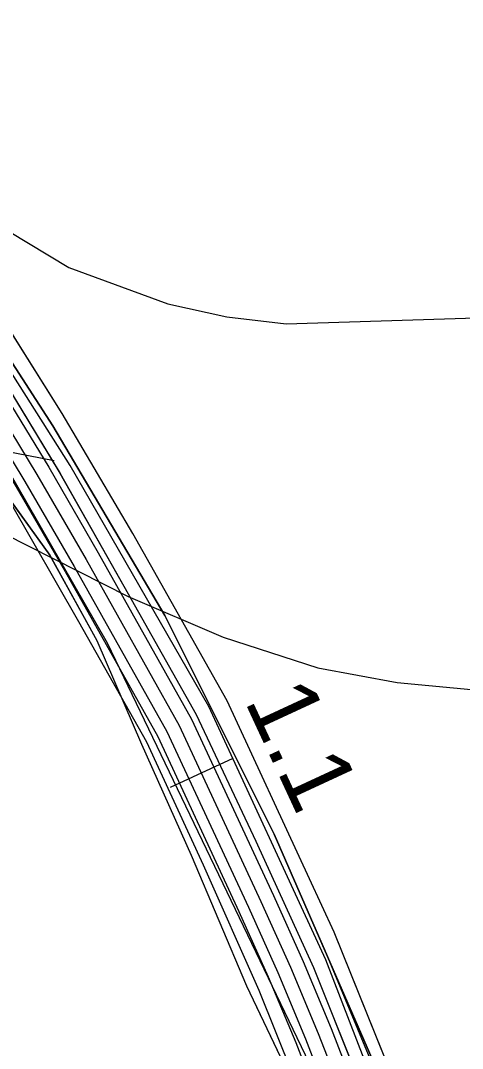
# Model space of a CAD drawing. Extents: x -662620 to -656370, y -1067090 to -1062990.
# Drawn here: x -656633.8 to -656569.9, y -1064683.7 to -1064535.1 of the extents above; entities that cross this region are included whole.
import ezdxf

# ---------------------------------------------------------------- set-up
doc = ezdxf.new("R2010")
doc.units = 0
for name, color, linetype in [('CESTA_ZABOR', 7, 'Continuous'), ('Default', 7, 'Continuous'), ('HRANICE_KATASTRÁLNÍHO_ÚZEMÍ', 7, 'Continuous'), ('KRAJINNA_ZELEN', 7, 'Continuous'), ('KRAJINNA_ZELEN_PLOSNA', 7, 'Continuous'), ('OBVOD_PÚ', 7, 'Continuous'), ('Ochr__pás__vod__zdroje_II__stupně', 7, 'Continuous'), ('Odvodnení_cesty_príkopem_-_navržené', 7, 'Continuous'), ('Organizacni_opatreni_ochranne_zatravnení__protierozni_rozmistovani_plodin__osevni_postup__stridani_plodin', 7, 'Continuous'), ('ORNÁ_PŮDA_-_STÁVAJÍCÍ', 7, 'Continuous'), ('OSTATNÍ_PLOCHA_-_NAVRŽENÁ', 7, 'Continuous'), ('OSTATNÍ_PLOCHA_-_STÁVAJÍCÍ', 7, 'Continuous'), ('POLNÍ_CESTA_NAVRŽENÁ_-_KRAJ', 7, 'Continuous'), ('POLNÍ_CESTA_NAVRŽENÁ_-_OSA', 7, 'Continuous'), ('PROPUSTEK_-_NAVRŽENÝ', 7, 'Continuous'), ('VRSTEVNICE_ZDŮRAZNĚNÁ', 7, 'Continuous'), ('VRSTEVNICE_ZÁKLADNÍ', 7, 'Continuous')]:
    doc.layers.add(name, color=color, linetype=linetype)

msp = doc.modelspace()

# ---------------------------------------------------------------- linework, layer by layer
at = {"layer": 'CESTA_ZABOR'}
for points in [[(-656591.88, -1064693.68), (-656599.25, -1064675.35), (-656607.3, -1064657.21), (-656615.52, -1064639.42), (-656625.33, -1064622.02), (-656635.19, -1064604.74), (-656645.54, -1064587.83), (-656656.25, -1064571.05), (-656667.41, -1064554.45), (-656678.1, -1064537.52), (-656688.45, -1064520.04), (-656698.39, -1064502.67), (-656707.95, -1064485.02), (-656717.55, -1064467.22), (-656725.64, -1064448.9), (-656734.48, -1064430.97), (-656743.25, -1064413.16), (-656752.38, -1064395.64)], [(-656591.88, -1064693.68), (-656599.25, -1064675.35), (-656607.3, -1064657.21), (-656615.52, -1064639.42), (-656625.33, -1064622.02), (-656635.19, -1064604.74), (-656645.54, -1064587.83), (-656656.25, -1064571.05), (-656667.41, -1064554.45), (-656678.1, -1064537.52), (-656688.45, -1064520.04), (-656698.39, -1064502.67), (-656707.95, -1064485.02), (-656717.55, -1064467.22), (-656725.64, -1064448.9), (-656734.48, -1064430.97), (-656743.25, -1064413.16), (-656752.38, -1064395.64)], [(-656736.59, -1064409.68), (-656727.57, -1064427.58), (-656718.24, -1064445.31), (-656709.59, -1064463.35), (-656700.7, -1064481.1), (-656690.8, -1064498.42), (-656681.38, -1064516.06), (-656671.56, -1064533.21), (-656660.56, -1064549.93), (-656649.54, -1064566.62), (-656638.49, -1064583.35), (-656628.06, -1064600.54), (-656618.18, -1064617.98), (-656608.36, -1064635.41), (-656599.76, -1064653.72), (-656591.41, -1064671.99), (-656583.93, -1064690.66)], [(-656736.59, -1064409.68), (-656727.57, -1064427.58), (-656718.24, -1064445.31), (-656709.59, -1064463.35), (-656700.7, -1064481.1), (-656690.8, -1064498.42), (-656681.38, -1064516.06), (-656671.56, -1064533.21), (-656660.56, -1064549.93), (-656649.54, -1064566.62), (-656638.49, -1064583.35), (-656628.06, -1064600.54), (-656618.18, -1064617.98), (-656608.36, -1064635.41), (-656599.76, -1064653.72), (-656591.41, -1064671.99), (-656583.93, -1064690.66)]]:
    msp.add_lwpolyline(points, dxfattribs=at)
at = {"layer": 'HRANICE_KATASTRÁLNÍHO_ÚZEMÍ'}
msp.add_lwpolyline([(-656582.51, -1064686.22), (-656597.08, -1064652.72), (-656612.89, -1064621.09), (-656629.11, -1064593.66), (-656650.08, -1064561.18), (-656672.61, -1064527.3), (-656696.44, -1064486.2), (-656711.86, -1064456.19), (-656736.19, -1064404.02), (-656742.23, -1064394.05), (-656744.56, -1064390.11), (-656770.62, -1064348.16), (-656775.01, -1064341.15), (-656790.89, -1064320.61), (-656799.66, -1064310.3), (-656825.59, -1064280.57), (-656835.88, -1064268), (-656867.9, -1064229.66)], dxfattribs=at)
at = {"layer": 'KRAJINNA_ZELEN'}
msp.add_lwpolyline([(-656575.13, -1064708.52), (-656589.63, -1064670.89), (-656606.53, -1064634.25), (-656626.61, -1064599.43), (-656648.08, -1064565.51), (-656669.9, -1064532.13), (-656689.9, -1064498.05), (-656703.52, -1064472.81), (-656716.48, -1064444.41), (-656734.8, -1064408.58), (-656744.79, -1064390.87), (-656767.05, -1064357.51), (-656778.24, -1064341.03), (-656790.07, -1064324.59), (-656800.14, -1064307.31), (-656823.22, -1064284.84), (-656842.26, -1064263.59), (-656872.31, -1064228.1)], dxfattribs=at)
at = {"layer": 'KRAJINNA_ZELEN_PLOSNA'}
for p, q in [((-656627.76, -1064591.91), (-656640.06, -1064572.29)), ((-656638.49, -1064583.35), (-656628.04, -1064600.55)), ((-656617.52, -1064609.23), (-656627.76, -1064591.91)), ((-656628.04, -1064600.55), (-656618.18, -1064617.98)), ((-656603.91, -1064633.46), (-656617.52, -1064609.23)), ((-656618.18, -1064617.98), (-656608.36, -1064635.41)), ((-656591.97, -1064659.2), (-656603.91, -1064633.46)), ((-656608.36, -1064635.41), (-656599.76, -1064653.72)), ((-656599.76, -1064653.72), (-656591.42, -1064671.99)), ((-656588.44, -1064666.88), (-656591.97, -1064659.2)), ((-656579.7, -1064688.54), (-656588.44, -1064666.88)), ((-656591.42, -1064671.99), (-656583.93, -1064690.66))]:
    msp.add_line(p, q, dxfattribs=at)
for points in [[(-656579.7, -1064688.54), (-656588.44, -1064666.88), (-656591.97, -1064659.2), (-656603.91, -1064633.46), (-656617.52, -1064609.23), (-656627.76, -1064591.91), (-656640.06, -1064572.29), (-656661.28, -1064539.98), (-656669.77, -1064527.28), (-656694.11, -1064483.94), (-656704.02, -1064465), (-656726.3, -1064419.13), (-656740.23, -1064392.95), (-656759.17, -1064363.41), (-656780.88, -1064332.11), (-656794.77, -1064311.42), (-656818.53, -1064284.43), (-656825.44, -1064278.75), (-656874.16, -1064221.47)], [(-656736.62, -1064409.69), (-656727.57, -1064427.58), (-656718.27, -1064445.28), (-656709.59, -1064463.35), (-656700.7, -1064481.1), (-656690.8, -1064498.42), (-656681.38, -1064516.06), (-656671.56, -1064533.21), (-656660.56, -1064549.93), (-656649.54, -1064566.62), (-656638.49, -1064583.35), (-656628.04, -1064600.55), (-656618.18, -1064617.98), (-656608.36, -1064635.41), (-656599.76, -1064653.72), (-656591.42, -1064671.99), (-656583.93, -1064690.66)]]:
    msp.add_lwpolyline(points, dxfattribs=at)
at = {"layer": 'OBVOD_PÚ'}
for points in [[(-656650.08, -1064561.18), (-656629.11, -1064593.66)], [(-656629.11, -1064593.66), (-656612.89, -1064621.09)], [(-656612.89, -1064621.09), (-656597.08, -1064652.72)], [(-656597.08, -1064652.72), (-656582.51, -1064686.22)]]:
    msp.add_lwpolyline(points, dxfattribs=at)
at = {"layer": 'Ochr__pás__vod__zdroje_II__stupně'}
msp.add_lwpolyline([(-656902.49, -1064211.06), (-656870.69, -1064245.1), (-656813.68, -1064307.33), (-656789.45, -1064338.69), (-656753.82, -1064387.14), (-656733.87, -1064430.37), (-656709.77, -1064478.5), (-656677.57, -1064535.7), (-656637.77, -1064596.35), (-656621.25, -1064625.05), (-656580.09, -1064710.7), (-656579.61, -1064743.82), (-656566.9, -1064775.79), (-656528.15, -1064877.87), (-656517.82, -1064924.92), (-656501.77, -1064989.11), (-656490.51, -1065038.46), (-656481.56, -1065093.61), (-656483.91, -1065106.33), (-656475.9, -1065134.62), (-656467.89, -1065169.5), (-656470.72, -1065191.65), (-656494.71, -1065192.2), (-656511.61, -1065234.43)], dxfattribs=at)
at = {"layer": 'Odvodnení_cesty_príkopem_-_navržené'}
msp.add_lwpolyline([(-656882.69, -1064228.81), (-656807.14, -1064317), (-656799.62, -1064326.1), (-656792.43, -1064335.44), (-656785.56, -1064345.04), (-656765.78, -1064373.71), (-656755.14, -1064389.99), (-656745.35, -1064406.78), (-656736.41, -1064424.05), (-656714.13, -1064469.93), (-656710.86, -1064476.5), (-656707.45, -1064483.01), (-656703.92, -1064489.45), (-656679.38, -1064533.14), (-656649.45, -1064578.48), (-656641.79, -1064590.39), (-656634.41, -1064602.48), (-656627.33, -1064614.75), (-656613.93, -1064638.59), (-656602.18, -1064663.93), (-656597.96, -1064673.35), (-656593.97, -1064682.87), (-656590.23, -1064692.49)], dxfattribs=at)
at = {"layer": 'Organizacni_opatreni_ochranne_zatravnení__protierozni_rozmistovani_plodin__osevni_postup__stridani_plodin'}
msp.add_lwpolyline([(-656753.38, -1064702.96), (-656753.06, -1064681.73), (-656752.7, -1064663.16), (-656752.29, -1064648.33), (-656751.62, -1064630.75), (-656751.49, -1064619.29), (-656751.49, -1064602.49), (-656751.66, -1064590.1), (-656751.29, -1064577.4), (-656743.64, -1064568.15), (-656733.14, -1064567.83), (-656712.2, -1064574.49), (-656690.42, -1064581.45), (-656672.42, -1064588.61), (-656659.64, -1064594.29), (-656647.75, -1064597.02), (-656639.71, -1064598.31), (-656629.53, -1064612.44), (-656622.75, -1064624.73), (-656616.25, -1064639.7), (-656609.08, -1064655.77), (-656601.08, -1064674.65), (-656592.33, -1064693.08)], dxfattribs=at)
at = {"layer": 'ORNÁ_PŮDA_-_STÁVAJÍCÍ'}
for p, q in [((-656639.71, -1064598.31), (-656629.53, -1064612.44)), ((-656629.53, -1064612.44), (-656622.75, -1064624.73)), ((-656622.75, -1064624.73), (-656616.25, -1064639.7)), ((-656616.25, -1064639.7), (-656609.08, -1064655.77)), ((-656609.08, -1064655.77), (-656601.08, -1064674.65)), ((-656601.08, -1064674.65), (-656592.33, -1064693.08))]:
    msp.add_line(p, q, dxfattribs=at)
msp.add_lwpolyline([(-656753.38, -1064702.96), (-656753.06, -1064681.73), (-656752.7, -1064663.16), (-656752.29, -1064648.33), (-656751.62, -1064630.75), (-656751.49, -1064619.29), (-656751.49, -1064602.49), (-656751.66, -1064590.1), (-656751.29, -1064577.4), (-656743.64, -1064568.15), (-656733.14, -1064567.83), (-656712.2, -1064574.49), (-656690.42, -1064581.45), (-656672.42, -1064588.61), (-656659.64, -1064594.29), (-656647.75, -1064597.02), (-656639.71, -1064598.31), (-656629.53, -1064612.44), (-656622.75, -1064624.73), (-656616.25, -1064639.7), (-656609.08, -1064655.77), (-656601.08, -1064674.65), (-656592.33, -1064693.08)], dxfattribs=at)
at = {"layer": 'OSTATNÍ_PLOCHA_-_NAVRŽENÁ'}
for points in [[(-656591.88, -1064693.68), (-656599.25, -1064675.35), (-656607.3, -1064657.21), (-656615.52, -1064639.42), (-656625.33, -1064622.02), (-656635.19, -1064604.74), (-656645.54, -1064587.83), (-656656.25, -1064571.05), (-656667.41, -1064554.45), (-656678.1, -1064537.52), (-656688.45, -1064520.04), (-656698.39, -1064502.67), (-656707.95, -1064485.02), (-656717.55, -1064467.22), (-656725.64, -1064448.9), (-656734.48, -1064430.97), (-656743.25, -1064413.16), (-656752.38, -1064395.64)], [(-656736.59, -1064409.68), (-656727.57, -1064427.58), (-656718.24, -1064445.31), (-656709.59, -1064463.35), (-656700.7, -1064481.1), (-656690.8, -1064498.42), (-656681.38, -1064516.06), (-656671.56, -1064533.21), (-656660.56, -1064549.93), (-656649.54, -1064566.62), (-656638.49, -1064583.35), (-656628.06, -1064600.54), (-656618.18, -1064617.98), (-656608.36, -1064635.41), (-656599.76, -1064653.72), (-656591.41, -1064671.99), (-656583.93, -1064690.66)]]:
    msp.add_lwpolyline(points, dxfattribs=at)
at = {"layer": 'OSTATNÍ_PLOCHA_-_STÁVAJÍCÍ'}
for p, q in [((-656629.11, -1064593.66), (-656650.08, -1064561.18)), ((-656612.89, -1064621.09), (-656629.11, -1064593.66)), ((-656639.71, -1064598.31), (-656629.53, -1064612.39)), ((-656629.53, -1064612.39), (-656622.75, -1064624.73)), ((-656604.98, -1064636.91), (-656612.89, -1064621.09)), ((-656622.75, -1064624.73), (-656616.25, -1064639.7)), ((-656597.08, -1064652.72), (-656604.98, -1064636.91)), ((-656616.25, -1064639.7), (-656609.08, -1064655.77)), ((-656589.79, -1064669.47), (-656597.08, -1064652.72)), ((-656609.08, -1064655.77), (-656601.08, -1064674.65)), ((-656582.71, -1064686.39), (-656589.79, -1064669.47)), ((-656601.08, -1064674.65), (-656592.33, -1064693.08))]:
    msp.add_line(p, q, dxfattribs=at)
for points in [[(-656582.71, -1064686.39), (-656589.79, -1064669.47), (-656597.08, -1064652.72), (-656604.98, -1064636.91), (-656612.89, -1064621.09), (-656629.11, -1064593.66), (-656650.08, -1064561.18), (-656672.61, -1064527.3), (-656684.52, -1064506.75), (-656696.44, -1064486.2), (-656704.15, -1064471.2), (-656711.86, -1064456.19), (-656724.02, -1064430.1), (-656736.19, -1064404.02), (-656770.62, -1064348.16), (-656775.01, -1064341.15), (-656782.95, -1064330.88), (-656799.66, -1064310.3), (-656835.88, -1064268), (-656867.9, -1064229.66)], [(-656750.28, -1064407.45), (-656742.5, -1064423.11), (-656733.58, -1064441.46), (-656724.59, -1064459.02), (-656715.56, -1064480.23), (-656707.7, -1064490.63), (-656700.63, -1064502.61), (-656690.85, -1064519.7), (-656687.04, -1064525.22), (-656674.52, -1064544.69), (-656664.74, -1064561.65), (-656657.99, -1064573.67), (-656639.71, -1064598.31), (-656629.53, -1064612.39), (-656622.75, -1064624.73), (-656616.25, -1064639.7), (-656609.08, -1064655.77), (-656601.08, -1064674.65), (-656592.33, -1064693.08)]]:
    msp.add_lwpolyline(points, dxfattribs=at)
at = {"layer": 'POLNÍ_CESTA_NAVRŽENÁ_-_KRAJ'}
for points in [[(-656881.56, -1064227.83), (-656806, -1064316.03), (-656798.45, -1064325.16), (-656791.22, -1064334.55), (-656784.33, -1064344.18), (-656764.54, -1064372.86), (-656753.87, -1064389.2), (-656744.03, -1064406.06), (-656735.07, -1064423.4), (-656712.78, -1064469.27), (-656709.52, -1064475.82), (-656706.13, -1064482.3), (-656702.61, -1064488.71), (-656678.1, -1064532.36), (-656648.2, -1064577.65), (-656640.52, -1064589.59), (-656633.12, -1064601.72), (-656626.02, -1064614.01), (-656612.59, -1064637.9), (-656600.82, -1064663.3), (-656596.58, -1064672.75), (-656592.58, -1064682.31), (-656588.83, -1064691.97)], [(-656740.53, -1064404.13), (-656731.47, -1064421.65), (-656709.18, -1064467.52), (-656705.96, -1064474), (-656702.61, -1064480.41), (-656699.13, -1064486.75), (-656674.68, -1064530.28), (-656644.86, -1064575.45), (-656637.13, -1064587.47), (-656629.68, -1064599.67), (-656622.53, -1064612.05), (-656609.03, -1064636.08), (-656597.19, -1064661.62), (-656592.91, -1064671.16), (-656588.87, -1064680.82), (-656585.08, -1064690.57)]]:
    msp.add_lwpolyline(points, dxfattribs=at)
at = {"layer": 'POLNÍ_CESTA_NAVRŽENÁ_-_OSA'}
for points in [[(-656880.04, -1064226.53), (-656804.48, -1064314.73), (-656796.89, -1064323.91), (-656789.62, -1064333.36), (-656782.68, -1064343.05), (-656762.9, -1064371.72), (-656752.17, -1064388.15), (-656742.28, -1064405.1), (-656733.27, -1064422.52), (-656710.98, -1064468.4), (-656707.74, -1064474.91), (-656704.37, -1064481.36), (-656700.87, -1064487.73), (-656676.39, -1064531.32), (-656646.53, -1064576.55), (-656638.82, -1064588.53), (-656631.4, -1064600.7), (-656624.28, -1064613.03), (-656610.81, -1064636.99), (-656599, -1064662.46), (-656594.75, -1064671.96), (-656590.73, -1064681.56), (-656586.95, -1064691.27)], [(-656603.08, -1064641.78), (-656612.15, -1064645.98)]]:
    msp.add_lwpolyline(points, dxfattribs=at)
at = {"layer": 'PROPUSTEK_-_NAVRŽENÝ'}
msp.add_lwpolyline([(-656642.88, -1064579.85), (-656644.04, -1064587.02), (-656636.3, -1064597.24), (-656628.9, -1064598.67)], dxfattribs=at)
at = {"layer": 'VRSTEVNICE_ZDŮRAZNĚNÁ'}
msp.add_lwpolyline([(-656771.72, -1064437.55), (-656755.85, -1064450.13), (-656737.84, -1064466.42), (-656708.97, -1064499.01), (-656679.53, -1064529.17), (-656655.66, -1064550.75), (-656638.51, -1064563.76), (-656626.78, -1064570.76), (-656612.49, -1064576.05), (-656603.92, -1064577.91), (-656595.34, -1064578.91), (-656558.75, -1064577.76)], dxfattribs=at)
at = {"layer": 'VRSTEVNICE_ZÁKLADNÍ'}
msp.add_lwpolyline([(-656690.82, -1064692.11), (-656697.25, -1064637.23), (-656697.39, -1064628.08), (-656695.68, -1064618.93), (-656691.25, -1064607.5), (-656687.53, -1064602.92), (-656684.1, -1064601.06), (-656676.53, -1064598.92), (-656671.38, -1064598.35), (-656666.23, -1064598.63), (-656657.09, -1064600.63), (-656643.36, -1064605.64), (-656618.21, -1064618.36), (-656604.49, -1064624.22), (-656590.77, -1064628.65), (-656579.33, -1064630.79), (-656558.46, -1064632.79)], dxfattribs=at)
msp.add_lwpolyline([(-656690.82, -1064692.11), (-656697.25, -1064637.23), (-656697.39, -1064628.08), (-656695.68, -1064618.93), (-656691.25, -1064607.5), (-656687.53, -1064602.92), (-656684.1, -1064601.06), (-656676.53, -1064598.92), (-656671.38, -1064598.35), (-656666.23, -1064598.63), (-656657.09, -1064600.63), (-656643.36, -1064605.64), (-656618.21, -1064618.36), (-656604.49, -1064624.22), (-656590.77, -1064628.65), (-656579.33, -1064630.79), (-656558.46, -1064632.79)], dxfattribs=at)

# ---------------------------------------------------------------- texts
at = {"layer": 'Default'}
msp.add_text('1.1', height=10, rotation=294.8702, dxfattribs=at).set_placement((-656601.45, -1064633.41))

doc.saveas('drawing.dxf')
